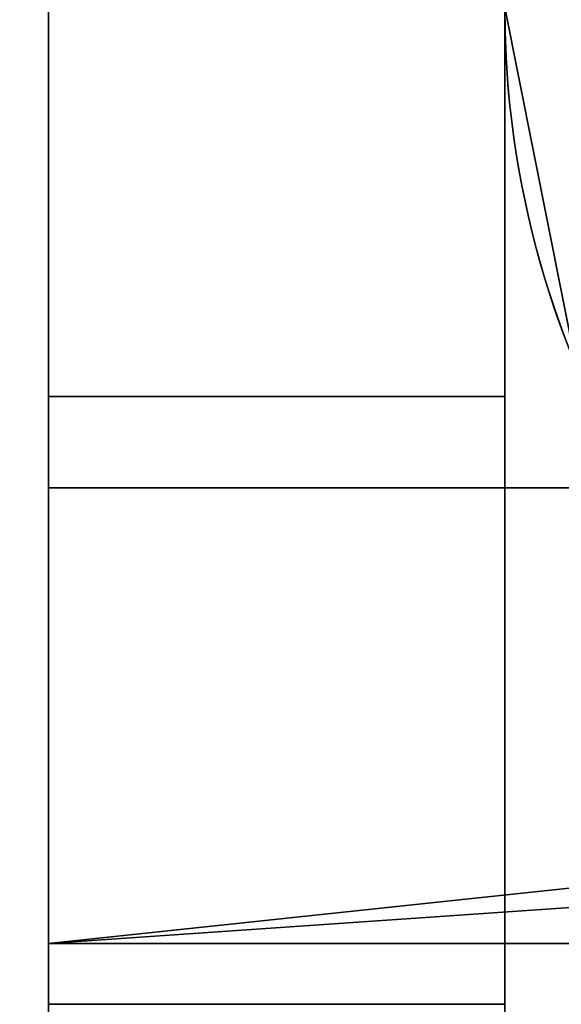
# Model space of a CAD drawing. Header units: millimetres. Extents: x -527 to 5177, y -116 to 161.
# Tile 389 of 656: x 1123.4 to 1125.19, y 26.8 to 30.04. Entities that reach past the tile are written whole.
import ezdxf

# ---------------------------------------------------------------- set-up
doc = ezdxf.new("R2010")
doc.units = ezdxf.units.MM
doc.layers.add('151', color=7, linetype='Continuous', true_color=0xffffff)

# ---------------------------------------------------------------- blocks, each defined once
blk = doc.blocks.new('UG_SURFACE_117')
at = {"layer": '151', "color": 252, "linetype": 'Continuous', "lineweight": 35}
for points in [[(1123.5, 51.71, 2021.75), (1123.5, -26.22, 2021.75), (1125, -26.22, 2020.2501), (1125, 51.71, 2020.2501)], [(1125, 51.71, -7.75), (1125, -26.22, -7.75), (1123.5, -26.22, -7.75), (1123.5, 51.71, -7.75)], [(1123.5, 51.71, 27.25), (1123.5, -26.22, 27.25), (1123.5, 26.8, 62.25), (1123.5, 28.8, 62.25)], [(1123.5, -26.22, 223.25), (1123.5, 51.71, 223.25), (1123.5, 28.8, 74.25), (1123.5, 26.8, 74.25)], [(1123.5, 51.71, 223.25), (1123.5, -26.22, 223.25), (1123.5, 26.8, 372.25), (1123.5, 28.8, 372.25)], [(1123.5, -26.22, 533.25), (1123.5, 51.71, 533.25), (1123.5, 28.8, 384.25), (1123.5, 26.8, 384.25)], [(1123.5, 51.71, 533.25), (1123.5, -26.22, 533.25), (1123.5, 26.8, 682.25), (1123.5, 28.8, 682.25)], [(1123.5, -26.22, 843.25), (1123.5, 51.71, 843.25), (1123.5, 28.8, 694.25), (1123.5, 26.8, 694.25)], [(1123.5, 51.71, 843.25), (1123.5, -26.22, 843.25), (1123.5, 26.8, 992.25), (1123.5, 28.8, 992.25)], [(1123.5, -26.22, 1153.25), (1123.5, 51.71, 1153.25), (1123.5, 28.8, 1004.25), (1123.5, 26.8, 1004.25)], [(1123.5, 51.71, 1153.25), (1123.5, -26.22, 1153.25), (1123.5, 26.8, 1302.25), (1123.5, 28.8, 1302.25)], [(1123.5, -26.22, 1463.25), (1123.5, 51.71, 1463.25), (1123.5, 28.8, 1314.25), (1123.5, 26.8, 1314.25)], [(1123.5, 51.71, 1463.25), (1123.5, -26.22, 1463.25), (1123.5, 26.8, 1612.25), (1123.5, 28.8, 1612.25)], [(1123.5, -26.22, 1773.25), (1123.5, 51.71, 1773.25), (1123.5, 28.8, 1624.2501), (1123.5, 26.8, 1624.2501)], [(1123.5, 51.71, 1773.25), (1123.5, -26.22, 1773.25), (1123.5, 26.8, 1922.25), (1123.5, 28.8, 1922.25)], [(1123.5, -26.22, 2021.75), (1123.5, 51.71, 2021.75), (1123.5, 28.8, 1934.25), (1123.5, 26.8, 1934.25)], [(1123.5, 28.8, 1922.25), (1123.5, 28.8, 1934.25), (1123.5, 51.71, 2021.75), (1123.5, 51.71, 1773.25)], [(1123.5, 28.8, 1612.25), (1123.5, 28.8, 1624.2501), (1123.5, 51.71, 1773.25), (1123.5, 51.71, 1463.25)], [(1123.5, 28.8, 1302.25), (1123.5, 28.8, 1314.25), (1123.5, 51.71, 1463.25), (1123.5, 51.71, 1153.25)], [(1123.5, 28.8, 992.25), (1123.5, 28.8, 1004.25), (1123.5, 51.71, 1153.25), (1123.5, 51.71, 843.25)], [(1123.5, 28.8, 682.25), (1123.5, 28.8, 694.25), (1123.5, 51.71, 843.25), (1123.5, 51.71, 533.25)], [(1123.5, 28.8, 372.25), (1123.5, 28.8, 384.25), (1123.5, 51.71, 533.25), (1123.5, 51.71, 223.25)], [(1123.5, 28.8, 62.25), (1123.5, 28.8, 74.25), (1123.5, 51.71, 223.25), (1123.5, 51.71, 27.25)], [(1123.5, 51.71, 27.25), (1123.5, 51.71, -7.75), (1123.5, -26.22, -7.75), (1123.5, -26.22, 27.25)], [(1125, 51.71, 27.25), (1125, 51.71, 223.25), (1125, 28.8, 74.25), (1125, 28.8, 62.25)], [(1125, 51.71, 223.25), (1125, -26.22, 223.25), (1125, 26.8, 74.25), (1125, 28.8, 74.25)], [(1125, 51.71, 223.25), (1125, 51.71, 533.25), (1125, 28.8, 384.25), (1125, 28.8, 372.25)], [(1125, 51.71, 533.25), (1125, -26.22, 533.25), (1125, 26.8, 384.25), (1125, 28.8, 384.25)], [(1125, 51.71, 533.25), (1125, 51.71, 843.25), (1125, 28.8, 694.25), (1125, 28.8, 682.25)], [(1125, 51.71, 843.25), (1125, -26.22, 843.25), (1125, 26.8, 694.25), (1125, 28.8, 694.25)], [(1125, 51.71, 843.25), (1125, 51.71, 1153.25), (1125, 28.8, 1004.25), (1125, 28.8, 992.25)], [(1125, 51.71, 1153.25), (1125, -26.22, 1153.25), (1125, 26.8, 1004.25), (1125, 28.8, 1004.25)], [(1125, 51.71, 1153.25), (1125, 51.71, 1463.25), (1125, 28.8, 1314.25), (1125, 28.8, 1302.25)], [(1125, 51.71, 1463.25), (1125, -26.22, 1463.25), (1125, 26.8, 1314.25), (1125, 28.8, 1314.25)], [(1125, 51.71, 1463.25), (1125, 51.71, 1773.25), (1125, 28.8, 1624.2501), (1125, 28.8, 1612.25)], [(1125, 51.71, 1773.25), (1125, -26.22, 1773.25), (1125, 26.8, 1624.2501), (1125, 28.8, 1624.2501)], [(1125, 51.71, 1773.25), (1125, 51.71, 2020.2501), (1125, 28.8, 1934.25), (1125, 28.8, 1922.25)], [(1125, 51.71, 2020.2501), (1125, -26.22, 2020.2501), (1125, 26.8, 1934.25), (1125, 28.8, 1934.25)], [(1125, 28.8, 1922.25), (1125, 26.8, 1922.25), (1125, -26.22, 1773.25), (1125, 51.71, 1773.25)], [(1125, 28.8, 1612.25), (1125, 26.8, 1612.25), (1125, -26.22, 1463.25), (1125, 51.71, 1463.25)], [(1125, 28.8, 1302.25), (1125, 26.8, 1302.25), (1125, -26.22, 1153.25), (1125, 51.71, 1153.25)], [(1125, 28.8, 992.25), (1125, 26.8, 992.25), (1125, -26.22, 843.25), (1125, 51.71, 843.25)], [(1125, 28.8, 682.25), (1125, 26.8, 682.25), (1125, -26.22, 533.25), (1125, 51.71, 533.25)], [(1125, 28.8, 372.25), (1125, 26.8, 372.25), (1125, -26.22, 223.25), (1125, 51.71, 223.25)], [(1125, 28.8, 62.25), (1125, 26.8, 62.25), (1125, -26.22, 27.25), (1125, 51.71, 27.25)], [(1125, -26.22, 27.25), (1125, -26.22, -7.75), (1125, 51.71, -7.75), (1125, 51.71, 27.25)], [(1125, 26.8, 62.25), (1125, 28.8, 62.25), (1123.5, 28.8, 62.25), (1123.5, 26.8, 62.25)], [(1125, 28.8, 62.25), (1125, 28.8, 74.25), (1123.5, 28.8, 74.25), (1123.5, 28.8, 62.25)], [(1125, 28.8, 74.25), (1125, 26.8, 74.25), (1123.5, 26.8, 74.25), (1123.5, 28.8, 74.25)], [(1125, 26.8, 372.25), (1125, 28.8, 372.25), (1123.5, 28.8, 372.25), (1123.5, 26.8, 372.25)], [(1125, 28.8, 372.25), (1125, 28.8, 384.25), (1123.5, 28.8, 384.25), (1123.5, 28.8, 372.25)], [(1125, 28.8, 384.25), (1125, 26.8, 384.25), (1123.5, 26.8, 384.25), (1123.5, 28.8, 384.25)], [(1125, 26.8, 682.25), (1125, 28.8, 682.25), (1123.5, 28.8, 682.25), (1123.5, 26.8, 682.25)], [(1125, 28.8, 682.25), (1125, 28.8, 694.25), (1123.5, 28.8, 694.25), (1123.5, 28.8, 682.25)], [(1125, 28.8, 694.25), (1125, 26.8, 694.25), (1123.5, 26.8, 694.25), (1123.5, 28.8, 694.25)], [(1125, 26.8, 992.25), (1125, 28.8, 992.25), (1123.5, 28.8, 992.25), (1123.5, 26.8, 992.25)], [(1125, 28.8, 992.25), (1125, 28.8, 1004.25), (1123.5, 28.8, 1004.25), (1123.5, 28.8, 992.25)], [(1125, 28.8, 1004.25), (1125, 26.8, 1004.25), (1123.5, 26.8, 1004.25), (1123.5, 28.8, 1004.25)], [(1125, 26.8, 1302.25), (1125, 28.8, 1302.25), (1123.5, 28.8, 1302.25), (1123.5, 26.8, 1302.25)], [(1125, 28.8, 1302.25), (1125, 28.8, 1314.25), (1123.5, 28.8, 1314.25), (1123.5, 28.8, 1302.25)], [(1125, 28.8, 1314.25), (1125, 26.8, 1314.25), (1123.5, 26.8, 1314.25), (1123.5, 28.8, 1314.25)], [(1125, 26.8, 1612.25), (1125, 28.8, 1612.25), (1123.5, 28.8, 1612.25), (1123.5, 26.8, 1612.25)], [(1125, 28.8, 1612.25), (1125, 28.8, 1624.2501), (1123.5, 28.8, 1624.2501), (1123.5, 28.8, 1612.25)], [(1125, 28.8, 1624.2501), (1125, 26.8, 1624.2501), (1123.5, 26.8, 1624.2501), (1123.5, 28.8, 1624.2501)], [(1125, 26.8, 1922.25), (1125, 28.8, 1922.25), (1123.5, 28.8, 1922.25), (1123.5, 26.8, 1922.25)], [(1125, 28.8, 1922.25), (1125, 28.8, 1934.25), (1123.5, 28.8, 1934.25), (1123.5, 28.8, 1922.25)], [(1125, 28.8, 1934.25), (1125, 26.8, 1934.25), (1123.5, 26.8, 1934.25), (1123.5, 28.8, 1934.25)]]:
    blk.add_3dface(points, dxfattribs=at)
blk = doc.blocks.new('UG_SURFACE_118')
at = {"layer": '151', "color": 252, "linetype": 'Continuous', "lineweight": 35}
for points in [[(1123.5, 51.71, 2021.75), (1123.5, -26.22, 2021.75), (1125, -26.22, 2020.2501), (1125, 51.71, 2020.2501)], [(1125, 51.71, -7.75), (1125, -26.22, -7.75), (1123.5, -26.22, -7.75), (1123.5, 51.71, -7.75)], [(1123.5, 51.71, 27.25), (1123.5, -26.22, 27.25), (1123.5, 26.8, 62.25), (1123.5, 28.8, 62.25)], [(1123.5, -26.22, 223.25), (1123.5, 51.71, 223.25), (1123.5, 28.8, 74.25), (1123.5, 26.8, 74.25)], [(1123.5, 51.71, 223.25), (1123.5, -26.22, 223.25), (1123.5, 26.8, 372.25), (1123.5, 28.8, 372.25)], [(1123.5, -26.22, 533.25), (1123.5, 51.71, 533.25), (1123.5, 28.8, 384.25), (1123.5, 26.8, 384.25)], [(1123.5, 51.71, 533.25), (1123.5, -26.22, 533.25), (1123.5, 26.8, 682.25), (1123.5, 28.8, 682.25)], [(1123.5, -26.22, 843.25), (1123.5, 51.71, 843.25), (1123.5, 28.8, 694.25), (1123.5, 26.8, 694.25)], [(1123.5, 51.71, 843.25), (1123.5, -26.22, 843.25), (1123.5, 26.8, 992.25), (1123.5, 28.8, 992.25)], [(1123.5, -26.22, 1153.25), (1123.5, 51.71, 1153.25), (1123.5, 28.8, 1004.25), (1123.5, 26.8, 1004.25)], [(1123.5, 51.71, 1153.25), (1123.5, -26.22, 1153.25), (1123.5, 26.8, 1302.25), (1123.5, 28.8, 1302.25)], [(1123.5, -26.22, 1463.25), (1123.5, 51.71, 1463.25), (1123.5, 28.8, 1314.25), (1123.5, 26.8, 1314.25)], [(1123.5, 51.71, 1463.25), (1123.5, -26.22, 1463.25), (1123.5, 26.8, 1612.25), (1123.5, 28.8, 1612.25)], [(1123.5, -26.22, 1773.25), (1123.5, 51.71, 1773.25), (1123.5, 28.8, 1624.2501), (1123.5, 26.8, 1624.2501)], [(1123.5, 51.71, 1773.25), (1123.5, -26.22, 1773.25), (1123.5, 26.8, 1922.25), (1123.5, 28.8, 1922.25)], [(1123.5, -26.22, 2021.75), (1123.5, 51.71, 2021.75), (1123.5, 28.8, 1934.25), (1123.5, 26.8, 1934.25)], [(1123.5, 28.8, 1922.25), (1123.5, 28.8, 1934.25), (1123.5, 51.71, 2021.75), (1123.5, 51.71, 1773.25)], [(1123.5, 28.8, 1612.25), (1123.5, 28.8, 1624.2501), (1123.5, 51.71, 1773.25), (1123.5, 51.71, 1463.25)], [(1123.5, 28.8, 1302.25), (1123.5, 28.8, 1314.25), (1123.5, 51.71, 1463.25), (1123.5, 51.71, 1153.25)], [(1123.5, 28.8, 992.25), (1123.5, 28.8, 1004.25), (1123.5, 51.71, 1153.25), (1123.5, 51.71, 843.25)], [(1123.5, 28.8, 682.25), (1123.5, 28.8, 694.25), (1123.5, 51.71, 843.25), (1123.5, 51.71, 533.25)], [(1123.5, 28.8, 372.25), (1123.5, 28.8, 384.25), (1123.5, 51.71, 533.25), (1123.5, 51.71, 223.25)], [(1123.5, 28.8, 62.25), (1123.5, 28.8, 74.25), (1123.5, 51.71, 223.25), (1123.5, 51.71, 27.25)], [(1123.5, 51.71, 27.25), (1123.5, 51.71, -7.75), (1123.5, -26.22, -7.75), (1123.5, -26.22, 27.25)], [(1125, 51.71, 27.25), (1125, 51.71, 223.25), (1125, 28.8, 74.25), (1125, 28.8, 62.25)], [(1125, 51.71, 223.25), (1125, -26.22, 223.25), (1125, 26.8, 74.25), (1125, 28.8, 74.25)], [(1125, 51.71, 223.25), (1125, 51.71, 533.25), (1125, 28.8, 384.25), (1125, 28.8, 372.25)], [(1125, 51.71, 533.25), (1125, -26.22, 533.25), (1125, 26.8, 384.25), (1125, 28.8, 384.25)], [(1125, 51.71, 533.25), (1125, 51.71, 843.25), (1125, 28.8, 694.25), (1125, 28.8, 682.25)], [(1125, 51.71, 843.25), (1125, -26.22, 843.25), (1125, 26.8, 694.25), (1125, 28.8, 694.25)], [(1125, 51.71, 843.25), (1125, 51.71, 1153.25), (1125, 28.8, 1004.25), (1125, 28.8, 992.25)], [(1125, 51.71, 1153.25), (1125, -26.22, 1153.25), (1125, 26.8, 1004.25), (1125, 28.8, 1004.25)], [(1125, 51.71, 1153.25), (1125, 51.71, 1463.25), (1125, 28.8, 1314.25), (1125, 28.8, 1302.25)], [(1125, 51.71, 1463.25), (1125, -26.22, 1463.25), (1125, 26.8, 1314.25), (1125, 28.8, 1314.25)], [(1125, 51.71, 1463.25), (1125, 51.71, 1773.25), (1125, 28.8, 1624.2501), (1125, 28.8, 1612.25)], [(1125, 51.71, 1773.25), (1125, -26.22, 1773.25), (1125, 26.8, 1624.2501), (1125, 28.8, 1624.2501)], [(1125, 51.71, 1773.25), (1125, 51.71, 2020.2501), (1125, 28.8, 1934.25), (1125, 28.8, 1922.25)], [(1125, 51.71, 2020.2501), (1125, -26.22, 2020.2501), (1125, 26.8, 1934.25), (1125, 28.8, 1934.25)], [(1125, 28.8, 1922.25), (1125, 26.8, 1922.25), (1125, -26.22, 1773.25), (1125, 51.71, 1773.25)], [(1125, 28.8, 1612.25), (1125, 26.8, 1612.25), (1125, -26.22, 1463.25), (1125, 51.71, 1463.25)], [(1125, 28.8, 1302.25), (1125, 26.8, 1302.25), (1125, -26.22, 1153.25), (1125, 51.71, 1153.25)], [(1125, 28.8, 992.25), (1125, 26.8, 992.25), (1125, -26.22, 843.25), (1125, 51.71, 843.25)], [(1125, 28.8, 682.25), (1125, 26.8, 682.25), (1125, -26.22, 533.25), (1125, 51.71, 533.25)], [(1125, 28.8, 372.25), (1125, 26.8, 372.25), (1125, -26.22, 223.25), (1125, 51.71, 223.25)], [(1125, 28.8, 62.25), (1125, 26.8, 62.25), (1125, -26.22, 27.25), (1125, 51.71, 27.25)], [(1125, -26.22, 27.25), (1125, -26.22, -7.75), (1125, 51.71, -7.75), (1125, 51.71, 27.25)], [(1125, 26.8, 62.25), (1125, 28.8, 62.25), (1123.5, 28.8, 62.25), (1123.5, 26.8, 62.25)], [(1125, 28.8, 62.25), (1125, 28.8, 74.25), (1123.5, 28.8, 74.25), (1123.5, 28.8, 62.25)], [(1125, 28.8, 74.25), (1125, 26.8, 74.25), (1123.5, 26.8, 74.25), (1123.5, 28.8, 74.25)], [(1125, 26.8, 372.25), (1125, 28.8, 372.25), (1123.5, 28.8, 372.25), (1123.5, 26.8, 372.25)], [(1125, 28.8, 372.25), (1125, 28.8, 384.25), (1123.5, 28.8, 384.25), (1123.5, 28.8, 372.25)], [(1125, 28.8, 384.25), (1125, 26.8, 384.25), (1123.5, 26.8, 384.25), (1123.5, 28.8, 384.25)], [(1125, 26.8, 682.25), (1125, 28.8, 682.25), (1123.5, 28.8, 682.25), (1123.5, 26.8, 682.25)], [(1125, 28.8, 682.25), (1125, 28.8, 694.25), (1123.5, 28.8, 694.25), (1123.5, 28.8, 682.25)], [(1125, 28.8, 694.25), (1125, 26.8, 694.25), (1123.5, 26.8, 694.25), (1123.5, 28.8, 694.25)], [(1125, 26.8, 992.25), (1125, 28.8, 992.25), (1123.5, 28.8, 992.25), (1123.5, 26.8, 992.25)], [(1125, 28.8, 992.25), (1125, 28.8, 1004.25), (1123.5, 28.8, 1004.25), (1123.5, 28.8, 992.25)], [(1125, 28.8, 1004.25), (1125, 26.8, 1004.25), (1123.5, 26.8, 1004.25), (1123.5, 28.8, 1004.25)], [(1125, 26.8, 1302.25), (1125, 28.8, 1302.25), (1123.5, 28.8, 1302.25), (1123.5, 26.8, 1302.25)], [(1125, 28.8, 1302.25), (1125, 28.8, 1314.25), (1123.5, 28.8, 1314.25), (1123.5, 28.8, 1302.25)], [(1125, 28.8, 1314.25), (1125, 26.8, 1314.25), (1123.5, 26.8, 1314.25), (1123.5, 28.8, 1314.25)], [(1125, 26.8, 1612.25), (1125, 28.8, 1612.25), (1123.5, 28.8, 1612.25), (1123.5, 26.8, 1612.25)], [(1125, 28.8, 1612.25), (1125, 28.8, 1624.2501), (1123.5, 28.8, 1624.2501), (1123.5, 28.8, 1612.25)], [(1125, 28.8, 1624.2501), (1125, 26.8, 1624.2501), (1123.5, 26.8, 1624.2501), (1123.5, 28.8, 1624.2501)], [(1125, 26.8, 1922.25), (1125, 28.8, 1922.25), (1123.5, 28.8, 1922.25), (1123.5, 26.8, 1922.25)], [(1125, 28.8, 1922.25), (1125, 28.8, 1934.25), (1123.5, 28.8, 1934.25), (1123.5, 28.8, 1922.25)], [(1125, 28.8, 1934.25), (1125, 26.8, 1934.25), (1123.5, 26.8, 1934.25), (1123.5, 28.8, 1934.25)]]:
    blk.add_3dface(points, dxfattribs=at)
blk = doc.blocks.new('UG_SURFACE_119')
at = {"layer": '151', "color": 252, "linetype": 'Continuous', "lineweight": 35}
for points in [[(1123.5, -26.22, 2021.75), (1123.5, 74.62, 2021.75), (1125, 74.62, 2020.2501), (1125, -26.22, 2020.2501)], [(1876.5, 74.62, 2021.75), (1123.5, 74.62, 2021.75), (1241.5, 28.8, 2021.75), (1253.5, 28.8, 2021.75)], [(1123.5, 74.62, 2021.75), (1123.5, -26.22, 2021.75), (1241.5, 26.8, 2021.75), (1241.5, 28.8, 2021.75)], [(1125, -26.22, 2020.2501), (1125, 74.62, 2020.2501), (1241.5, 28.8, 2020.2501), (1241.5, 26.8, 2020.2501)], [(1253.5, 28.8, 2020.2501), (1241.5, 28.8, 2020.2501), (1125, 74.62, 2020.2501), (1875, 74.62, 2020.2501)], [(1421.8333, 26.8, 2020.2501), (1640.1666, 28.8, 2020.2501), (1640.1666, 26.8, 2020.2501), (1125, -26.22, 2020.2501)], [(1253.5, 26.8, 2020.2501), (1409.8333, 28.8, 2020.2501), (1409.8333, 26.8, 2020.2501), (1125, -26.22, 2020.2501)]]:
    blk.add_3dface(points, dxfattribs=at)
blk = doc.blocks.new('UG_SURFACE_163')
at = {"layer": '151', "color": 252, "linetype": 'Continuous', "lineweight": 35}
for points in [[(1126.5, 30.08, 76.45), (1126.6203, 29.4754, 76.45), (1125.2345, 28.9013, 76.45), (1125, 30.08, 76.45)], [(1125, 30.08, 370.05), (1125.2345, 28.9013, 370.05), (1126.6203, 29.4754, 370.05), (1126.5, 30.08, 370.05)], [(1126.5, 30.08, 386.45), (1126.6203, 29.4754, 386.45), (1125.2345, 28.9013, 386.45), (1125, 30.08, 386.45)], [(1125, 30.08, 680.05), (1125.2345, 28.9013, 680.05), (1126.6203, 29.4754, 680.05), (1126.5, 30.08, 680.05)], [(1126.5, 30.08, 696.45), (1126.6203, 29.4754, 696.45), (1125.2345, 28.9013, 696.45), (1125, 30.08, 696.45)], [(1125, 30.08, 990.05), (1125.2345, 28.9013, 990.05), (1126.6203, 29.4754, 990.05), (1126.5, 30.08, 990.05)], [(1126.5, 30.08, 1006.4501), (1126.6203, 29.4754, 1006.4501), (1125.2345, 28.9013, 1006.4501), (1125, 30.08, 1006.4501)], [(1125, 30.08, 1300.05), (1125.2345, 28.9013, 1300.05), (1126.6203, 29.4754, 1300.05), (1126.5, 30.08, 1300.05)], [(1126.5, 30.08, 1316.45), (1126.6203, 29.4754, 1316.45), (1125.2345, 28.9013, 1316.45), (1125, 30.08, 1316.45)], [(1125, 30.08, 1610.05), (1125.2345, 28.9013, 1610.05), (1126.6203, 29.4754, 1610.05), (1126.5, 30.08, 1610.05)], [(1126.5, 30.08, 1626.4499), (1126.6203, 29.4754, 1626.4499), (1125.2345, 28.9013, 1626.4499), (1125, 30.08, 1626.4499)], [(1125, 30.08, 1920.05), (1125.2345, 28.9013, 1920.05), (1126.6203, 29.4754, 1920.05), (1126.5, 30.08, 1920.05)], [(1126.5, 30.08, 1936.45), (1126.6203, 29.4754, 1936.45), (1125.2345, 28.9013, 1936.45), (1125, 30.08, 1936.45)], [(1125, 30.08, 60.05), (1125.2345, 28.9013, 60.05), (1126.6203, 29.4754, 60.05), (1126.5, 30.08, 60.05)], [(1125, 30.08, 60.05), (1125, 30.08, -5.75), (1125.2345, 28.9013, -5.75), (1125.2345, 28.9013, 60.05)], [(1125.2345, 28.9013, 1936.45), (1125.2345, 28.9013, 2006.2499), (1125, 30.08, 2006.2499), (1125, 30.08, 1936.45)], [(1125.2345, 28.9013, 1626.4499), (1125.2345, 28.9013, 1920.05), (1125, 30.08, 1920.05), (1125, 30.08, 1626.4499)], [(1125.2345, 28.9013, 1316.45), (1125.2345, 28.9013, 1610.05), (1125, 30.08, 1610.05), (1125, 30.08, 1316.45)], [(1125.2345, 28.9013, 1006.4501), (1125.2345, 28.9013, 1300.05), (1125, 30.08, 1300.05), (1125, 30.08, 1006.4501)], [(1125.2345, 28.9013, 696.45), (1125.2345, 28.9013, 990.05), (1125, 30.08, 990.05), (1125, 30.08, 696.45)], [(1125.2345, 28.9013, 386.45), (1125.2345, 28.9013, 680.05), (1125, 30.08, 680.05), (1125, 30.08, 386.45)], [(1125.2345, 28.9013, 76.45), (1125.2345, 28.9013, 370.05), (1125, 30.08, 370.05), (1125, 30.08, 76.45)], [(1125, 30.08, 2006.2499), (1125.2345, 28.9013, 2006.2499), (1126.6203, 29.4754, 2006.2499), (1126.5, 30.08, 2006.2499)], [(1126.5, 30.08, -5.75), (1126.6203, 29.4754, -5.75), (1125.2345, 28.9013, -5.75), (1125, 30.08, -5.75)], [(1126.678, 27.3376, 1933.9499), (1127.2722, 28.5, 1933.9499), (1123.5, 28.5, 1933.9499), (1123.5, 27, 1933.9499)], [(1123.5, 27, 62.55), (1123.5, 28.5, 62.55), (1127.2722, 28.5, 62.55), (1126.678, 27.3376, 62.55)], [(1123.5, 27, 1933.9499), (1123.5, 28.5, 1933.9499), (1123.5, 28.5, 1922.55), (1123.5, 27, 1922.55)], [(1123.5, 27, 1922.55), (1123.5, 28.5, 1922.55), (1127.2722, 28.5, 1922.55), (1126.678, 27.3376, 1922.55)], [(1126.678, 27.3376, 1623.95), (1127.2722, 28.5, 1623.95), (1123.5, 28.5, 1623.95), (1123.5, 27, 1623.95)], [(1123.5, 27, 1623.95), (1123.5, 28.5, 1623.95), (1123.5, 28.5, 1612.55), (1123.5, 27, 1612.55)], [(1123.5, 27, 1612.55), (1123.5, 28.5, 1612.55), (1127.2722, 28.5, 1612.55), (1126.678, 27.3376, 1612.55)], [(1126.678, 27.3376, 1313.9499), (1127.2722, 28.5, 1313.9499), (1123.5, 28.5, 1313.9499), (1123.5, 27, 1313.9499)], [(1123.5, 27, 1313.9499), (1123.5, 28.5, 1313.9499), (1123.5, 28.5, 1302.55), (1123.5, 27, 1302.55)], [(1123.5, 27, 1302.55), (1123.5, 28.5, 1302.55), (1127.2722, 28.5, 1302.55), (1126.678, 27.3376, 1302.55)], [(1126.678, 27.3376, 1003.95), (1127.2722, 28.5, 1003.95), (1123.5, 28.5, 1003.95), (1123.5, 27, 1003.95)], [(1123.5, 27, 1003.95), (1123.5, 28.5, 1003.95), (1123.5, 28.5, 992.55), (1123.5, 27, 992.55)], [(1123.5, 27, 992.55), (1123.5, 28.5, 992.55), (1127.2722, 28.5, 992.55), (1126.678, 27.3376, 992.55)], [(1126.678, 27.3376, 693.95), (1127.2722, 28.5, 693.95), (1123.5, 28.5, 693.95), (1123.5, 27, 693.95)], [(1123.5, 27, 693.95), (1123.5, 28.5, 693.95), (1123.5, 28.5, 682.55), (1123.5, 27, 682.55)], [(1123.5, 27, 682.55), (1123.5, 28.5, 682.55), (1127.2722, 28.5, 682.55), (1126.678, 27.3376, 682.55)], [(1126.678, 27.3376, 383.95), (1127.2722, 28.5, 383.95), (1123.5, 28.5, 383.95), (1123.5, 27, 383.95)], [(1123.5, 27, 383.95), (1123.5, 28.5, 383.95), (1123.5, 28.5, 372.55), (1123.5, 27, 372.55)], [(1123.5, 27, 372.55), (1123.5, 28.5, 372.55), (1127.2722, 28.5, 372.55), (1126.678, 27.3376, 372.55)], [(1126.678, 27.3376, 73.95), (1127.2722, 28.5, 73.95), (1123.5, 28.5, 73.95), (1123.5, 27, 73.95)], [(1123.5, 27, 73.95), (1123.5, 28.5, 73.95), (1123.5, 28.5, 62.55), (1123.5, 27, 62.55)], [(1127.2722, 28.5, 1922.55), (1123.5, 28.5, 1922.55), (1123.5, 28.5, 1933.9499), (1127.2722, 28.5, 1933.9499)], [(1127.2722, 28.5, 1612.55), (1123.5, 28.5, 1612.55), (1123.5, 28.5, 1623.95), (1127.2722, 28.5, 1623.95)], [(1127.2722, 28.5, 1302.55), (1123.5, 28.5, 1302.55), (1123.5, 28.5, 1313.9499), (1127.2722, 28.5, 1313.9499)], [(1127.2722, 28.5, 992.55), (1123.5, 28.5, 992.55), (1123.5, 28.5, 1003.95), (1127.2722, 28.5, 1003.95)], [(1127.2722, 28.5, 62.55), (1123.5, 28.5, 62.55), (1123.5, 28.5, 73.95), (1127.2722, 28.5, 73.95)], [(1127.2722, 28.5, 682.55), (1123.5, 28.5, 682.55), (1123.5, 28.5, 693.95), (1127.2722, 28.5, 693.95)], [(1127.2722, 28.5, 372.55), (1123.5, 28.5, 372.55), (1123.5, 28.5, 383.95), (1127.2722, 28.5, 383.95)], [(1126.9014, 27.2345, 1933.9499), (1126.678, 27.3376, 1933.9499), (1123.5, 27, 1933.9499)], [(1123.5, 27, 62.55), (1126.678, 27.3376, 62.55), (1126.9014, 27.2345, 62.55)], [(1123.5, 27, 1922.55), (1126.678, 27.3376, 1922.55), (1126.9014, 27.2345, 1922.55)], [(1126.9014, 27.2345, 1623.95), (1126.678, 27.3376, 1623.95), (1123.5, 27, 1623.95)], [(1123.5, 27, 1612.55), (1126.678, 27.3376, 1612.55), (1126.9014, 27.2345, 1612.55)], [(1126.9014, 27.2345, 1313.9499), (1126.678, 27.3376, 1313.9499), (1123.5, 27, 1313.9499)], [(1123.5, 27, 1302.55), (1126.678, 27.3376, 1302.55), (1126.9014, 27.2345, 1302.55)], [(1126.9014, 27.2345, 1003.95), (1126.678, 27.3376, 1003.95), (1123.5, 27, 1003.95)], [(1123.5, 27, 992.55), (1126.678, 27.3376, 992.55), (1126.9014, 27.2345, 992.55)], [(1126.9014, 27.2345, 693.95), (1126.678, 27.3376, 693.95), (1123.5, 27, 693.95)], [(1123.5, 27, 682.55), (1126.678, 27.3376, 682.55), (1126.9014, 27.2345, 682.55)], [(1126.9014, 27.2345, 383.95), (1126.678, 27.3376, 383.95), (1123.5, 27, 383.95)], [(1123.5, 27, 372.55), (1126.678, 27.3376, 372.55), (1126.9014, 27.2345, 372.55)], [(1126.9014, 27.2345, 73.95), (1126.678, 27.3376, 73.95), (1123.5, 27, 73.95)], [(1123.5, 27, 1933.9499), (1128.08, 27, 1933.9499), (1126.9014, 27.2345, 1933.9499)], [(1126.9014, 27.2345, 62.55), (1128.08, 27, 62.55), (1123.5, 27, 62.55)], [(1126.9014, 27.2345, 1922.55), (1128.08, 27, 1922.55), (1123.5, 27, 1922.55)], [(1123.5, 27, 1623.95), (1128.08, 27, 1623.95), (1126.9014, 27.2345, 1623.95)], [(1126.9014, 27.2345, 1612.55), (1128.08, 27, 1612.55), (1123.5, 27, 1612.55)], [(1123.5, 27, 1313.9499), (1128.08, 27, 1313.9499), (1126.9014, 27.2345, 1313.9499)], [(1126.9014, 27.2345, 1302.55), (1128.08, 27, 1302.55), (1123.5, 27, 1302.55)], [(1123.5, 27, 1003.95), (1128.08, 27, 1003.95), (1126.9014, 27.2345, 1003.95)], [(1126.9014, 27.2345, 992.55), (1128.08, 27, 992.55), (1123.5, 27, 992.55)], [(1123.5, 27, 693.95), (1128.08, 27, 693.95), (1126.9014, 27.2345, 693.95)], [(1126.9014, 27.2345, 682.55), (1128.08, 27, 682.55), (1123.5, 27, 682.55)], [(1123.5, 27, 383.95), (1128.08, 27, 383.95), (1126.9014, 27.2345, 383.95)], [(1126.9014, 27.2345, 372.55), (1128.08, 27, 372.55), (1123.5, 27, 372.55)], [(1123.5, 27, 73.95), (1128.08, 27, 73.95), (1126.9014, 27.2345, 73.95)], [(1128.08, 27, 1933.9499), (1123.5, 27, 1933.9499), (1123.5, 27, 1922.55), (1128.08, 27, 1922.55)], [(1128.08, 27, 1623.95), (1123.5, 27, 1623.95), (1123.5, 27, 1612.55), (1128.08, 27, 1612.55)], [(1128.08, 27, 1313.9499), (1123.5, 27, 1313.9499), (1123.5, 27, 1302.55), (1128.08, 27, 1302.55)], [(1128.08, 27, 1003.95), (1123.5, 27, 1003.95), (1123.5, 27, 992.55), (1128.08, 27, 992.55)], [(1128.08, 27, 693.95), (1123.5, 27, 693.95), (1123.5, 27, 682.55), (1128.08, 27, 682.55)], [(1128.08, 27, 383.95), (1123.5, 27, 383.95), (1123.5, 27, 372.55), (1128.08, 27, 372.55)], [(1128.08, 27, 73.95), (1123.5, 27, 73.95), (1123.5, 27, 62.55), (1128.08, 27, 62.55)]]:
    blk.add_3dface(points, dxfattribs=at)
blk = doc.blocks.new('UG_SURFACE_186')
at = {"layer": '151', "color": 252, "linetype": 'Continuous', "lineweight": 35}
for points in [[(2076.9999, -9.3, 2212.25), (2076.9999, 142.4, 2212.25), (923, 142.4, 2212.25), (923, -9.3, 2212.25)], [(1073, -9.3, 2062.2499), (1073, 142.4, 2062.2499), (1927, 142.4, 2062.2499), (1927, -9.3, 2062.2499)]]:
    blk.add_3dface(points, dxfattribs=at)

msp = doc.modelspace()

# ---------------------------------------------------------------- linework, layer by layer
at = {"layer": '151', "color": 251, "linetype": 'Continuous', "lineweight": -3, "true_color": 0x636466}
for p, q in [((1123.5, 74.62, -7.75), (1123.5, -26.22, -7.75)), ((1123.5, -26.22, 2021.75), (1123.5, 74.62, 2021.75)), ((1123.5, 74.62, -7.75), (1123.5, -26.22, -7.75)), ((1123.5, -26.22, 2021.75), (1123.5, 74.62, 2021.75)), ((1123.5, -26.22, 2021.75), (1123.5, 74.62, 2021.75)), ((1125, 74.62, -7.75), (1125, -26.22, -7.75)), ((1125, -26.22, 2020.25), (1125, 74.62, 2020.25)), ((1125, -26.22, 2020.25), (1125, 74.62, 2020.25)), ((1125, -26.22, 2020.25), (1125, 74.62, 2020.25)), ((1125, 74.62, -7.75), (1125, -26.22, -7.75)), ((1123.5, 26.8, 62.25), (1123.5, 28.8, 62.25)), ((1125, 28.8, 384.25), (1123.5, 28.8, 384.25)), ((1125, 28.8, 682.25), (1123.5, 28.8, 682.25)), ((1123.5, 28.8, 1624.25), (1123.5, 26.8, 1624.25)), ((1123.5, 28.8, 1922.25), (1123.5, 28.8, 1934.25)), ((1125, 28.8, 1922.25), (1123.5, 28.8, 1922.25)), ((1125, 28.8, 74.25), (1123.5, 28.8, 74.25)), ((1125, 28.8, 372.25), (1123.5, 28.8, 372.25)), ((1123.5, 28.8, 1314.25), (1123.5, 26.8, 1314.25)), ((1123.5, 28.8, 1612.25), (1123.5, 28.8, 1624.25)), ((1123.5, 26.8, 1922.25), (1123.5, 28.8, 1922.25)), ((1125, 28.8, 62.25), (1123.5, 28.8, 62.25)), ((1123.5, 28.8, 1004.25), (1123.5, 26.8, 1004.25)), ((1123.5, 28.8, 1302.25), (1123.5, 28.8, 1314.25)), ((1123.5, 26.8, 1612.25), (1123.5, 28.8, 1612.25)), ((1123.5, 28.8, 694.25), (1123.5, 26.8, 694.25)), ((1123.5, 28.8, 992.25), (1123.5, 28.8, 1004.25)), ((1123.5, 26.8, 1302.25), (1123.5, 28.8, 1302.25)), ((1125, 28.8, 1624.25), (1123.5, 28.8, 1624.25)), ((1123.5, 28.8, 384.25), (1123.5, 26.8, 384.25)), ((1123.5, 28.8, 682.25), (1123.5, 28.8, 694.25)), ((1123.5, 26.8, 992.25), (1123.5, 28.8, 992.25)), ((1125, 28.8, 1314.25), (1123.5, 28.8, 1314.25)), ((1125, 28.8, 1612.25), (1123.5, 28.8, 1612.25)), ((1123.5, 28.8, 74.25), (1123.5, 26.8, 74.25)), ((1123.5, 28.8, 372.25), (1123.5, 28.8, 384.25)), ((1123.5, 26.8, 682.25), (1123.5, 28.8, 682.25)), ((1125, 28.8, 1004.25), (1123.5, 28.8, 1004.25)), ((1125, 28.8, 1302.25), (1123.5, 28.8, 1302.25)), ((1123.5, 28.8, 62.25), (1123.5, 28.8, 74.25)), ((1123.5, 26.8, 372.25), (1123.5, 28.8, 372.25)), ((1125, 28.8, 694.25), (1123.5, 28.8, 694.25)), ((1125, 28.8, 992.25), (1123.5, 28.8, 992.25)), ((1123.5, 28.8, 1934.25), (1123.5, 26.8, 1934.25)), ((1125, 28.8, 1934.25), (1123.5, 28.8, 1934.25)), ((1125, 28.8, 74.25), (1123.5, 28.8, 74.25)), ((1123.5, 28.8, 384.25), (1123.5, 26.8, 384.25)), ((1123.5, 28.8, 682.25), (1123.5, 28.8, 694.25)), ((1123.5, 26.8, 992.25), (1123.5, 28.8, 992.25)), ((1125, 28.8, 1314.25), (1123.5, 28.8, 1314.25)), ((1125, 28.8, 1612.25), (1123.5, 28.8, 1612.25)), ((1123.5, 28.8, 1934.25), (1123.5, 26.8, 1934.25)), ((1123.5, 28.8, 62.25), (1123.5, 28.8, 74.25)), ((1125, 28.8, 694.25), (1123.5, 28.8, 694.25)), ((1125, 28.8, 1922.25), (1123.5, 28.8, 1922.25)), ((1123.5, 28.8, 1004.25), (1123.5, 26.8, 1004.25)), ((1125, 28.8, 372.25), (1123.5, 28.8, 372.25)), ((1123.5, 28.8, 1314.25), (1123.5, 26.8, 1314.25)), ((1123.5, 26.8, 1922.25), (1123.5, 28.8, 1922.25)), ((1123.5, 26.8, 372.25), (1123.5, 28.8, 372.25)), ((1123.5, 28.8, 694.25), (1123.5, 26.8, 694.25)), ((1123.5, 28.8, 992.25), (1123.5, 28.8, 1004.25)), ((1123.5, 26.8, 1302.25), (1123.5, 28.8, 1302.25)), ((1125, 28.8, 1624.25), (1123.5, 28.8, 1624.25)), ((1123.5, 28.8, 74.25), (1123.5, 26.8, 74.25)), ((1123.5, 28.8, 372.25), (1123.5, 28.8, 384.25)), ((1123.5, 26.8, 682.25), (1123.5, 28.8, 682.25)), ((1125, 28.8, 1004.25), (1123.5, 28.8, 1004.25)), ((1125, 28.8, 1302.25), (1123.5, 28.8, 1302.25)), ((1125, 28.8, 1934.25), (1123.5, 28.8, 1934.25)), ((1123.5, 28.8, 1612.25), (1123.5, 28.8, 1624.25)), ((1123.5, 26.8, 62.25), (1123.5, 28.8, 62.25)), ((1125, 28.8, 384.25), (1123.5, 28.8, 384.25)), ((1125, 28.8, 682.25), (1123.5, 28.8, 682.25)), ((1123.5, 28.8, 1624.25), (1123.5, 26.8, 1624.25)), ((1123.5, 28.8, 1922.25), (1123.5, 28.8, 1934.25)), ((1125, 28.8, 992.25), (1123.5, 28.8, 992.25)), ((1125, 28.8, 62.25), (1123.5, 28.8, 62.25)), ((1123.5, 28.8, 1302.25), (1123.5, 28.8, 1314.25)), ((1123.5, 26.8, 1612.25), (1123.5, 28.8, 1612.25)), ((1125, 28.8, 1302.25), (1125, 28.8, 1314.25)), ((1125, 26.8, 682.25), (1125, 28.8, 682.25)), ((1125, 26.8, 1612.25), (1125, 28.8, 1612.25)), ((1125, 28.8, 1934.25), (1125, 26.8, 1934.25)), ((1125, 28.8, 384.25), (1125, 26.8, 384.25)), ((1125, 26.8, 1302.25), (1125, 28.8, 1302.25)), ((1125, 28.8, 1004.25), (1125, 26.8, 1004.25)), ((1125, 28.8, 372.25), (1125, 28.8, 384.25)), ((1125, 28.8, 1624.25), (1125, 26.8, 1624.25)), ((1125, 28.8, 992.25), (1125, 28.8, 1004.25)), ((1125, 26.8, 372.25), (1125, 28.8, 372.25)), ((1125, 28.8, 1612.25), (1125, 28.8, 1624.25)), ((1125, 26.8, 992.25), (1125, 28.8, 992.25)), ((1125, 28.8, 74.25), (1125, 26.8, 74.25)), ((1125, 28.8, 1922.25), (1125, 28.8, 1934.25)), ((1125, 28.8, 694.25), (1125, 26.8, 694.25)), ((1125, 28.8, 62.25), (1125, 28.8, 74.25)), ((1125, 28.8, 1314.25), (1125, 26.8, 1314.25)), ((1125, 26.8, 1922.25), (1125, 28.8, 1922.25)), ((1125, 28.8, 682.25), (1125, 28.8, 694.25)), ((1125, 26.8, 62.25), (1125, 28.8, 62.25)), ((1125, 28.8, 1612.25), (1125, 28.8, 1624.25)), ((1125, 26.8, 992.25), (1125, 28.8, 992.25)), ((1125, 28.8, 74.25), (1125, 26.8, 74.25)), ((1125, 26.8, 372.25), (1125, 28.8, 372.25)), ((1125, 28.8, 1922.25), (1125, 28.8, 1934.25)), ((1125, 26.8, 1302.25), (1125, 28.8, 1302.25)), ((1125, 28.8, 1314.25), (1125, 26.8, 1314.25)), ((1125, 28.8, 682.25), (1125, 28.8, 694.25)), ((1125, 26.8, 62.25), (1125, 28.8, 62.25)), ((1125, 28.8, 384.25), (1125, 26.8, 384.25)), ((1125, 28.8, 1624.25), (1125, 26.8, 1624.25)), ((1125, 28.8, 992.25), (1125, 28.8, 1004.25)), ((1125, 26.8, 1612.25), (1125, 28.8, 1612.25)), ((1125, 28.8, 694.25), (1125, 26.8, 694.25)), ((1125, 28.8, 62.25), (1125, 28.8, 74.25)), ((1125, 26.8, 1922.25), (1125, 28.8, 1922.25)), ((1125, 28.8, 1302.25), (1125, 28.8, 1314.25)), ((1125, 26.8, 682.25), (1125, 28.8, 682.25)), ((1125, 28.8, 1934.25), (1125, 26.8, 1934.25)), ((1125, 28.8, 1004.25), (1125, 26.8, 1004.25)), ((1125, 28.8, 372.25), (1125, 28.8, 384.25)), ((1123.5, 27, 73.95), (1123.5, 28.5, 73.95)), ((1127.2723, 28.5, 372.55), (1123.5, 28.5, 372.55)), ((1123.5, 27, 1302.55), (1123.5, 28.5, 1302.55)), ((1123.5, 28.5, 1922.55), (1123.5, 28.5, 1933.95)), ((1123.5, 27, 693.95), (1123.5, 28.5, 693.95)), ((1123.5, 28.5, 383.95), (1127.2723, 28.5, 383.95)), ((1123.5, 27, 1623.95), (1123.5, 28.5, 1623.95)), ((1123.5, 28.5, 62.55), (1123.5, 28.5, 73.95)), ((1123.5, 28.5, 1612.55), (1123.5, 28.5, 1623.95)), ((1123.5, 27, 682.55), (1123.5, 28.5, 682.55)), ((1127.2723, 28.5, 1922.55), (1123.5, 28.5, 1922.55)), ((1123.5, 27, 1612.55), (1123.5, 28.5, 1612.55)), ((1123.5, 28.5, 73.95), (1127.2723, 28.5, 73.95)), ((1123.5, 28.5, 1302.55), (1123.5, 28.5, 1313.95)), ((1127.2723, 28.5, 62.55), (1123.5, 28.5, 62.55)), ((1123.5, 28.5, 1933.95), (1127.2723, 28.5, 1933.95)), ((1127.2723, 28.5, 1612.55), (1123.5, 28.5, 1612.55)), ((1123.5, 27, 1003.95), (1123.5, 28.5, 1003.95)), ((1123.5, 28.5, 992.55), (1123.5, 28.5, 1003.95)), ((1123.5, 27, 62.55), (1123.5, 28.5, 62.55)), ((1123.5, 27, 1933.95), (1123.5, 28.5, 1933.95)), ((1123.5, 28.5, 1313.95), (1127.2723, 28.5, 1313.95)), ((1127.2723, 28.5, 1302.55), (1123.5, 28.5, 1302.55)), ((1123.5, 28.5, 1623.95), (1127.2723, 28.5, 1623.95)), ((1123.5, 28.5, 682.55), (1123.5, 28.5, 693.95)), ((1123.5, 27, 992.55), (1123.5, 28.5, 992.55)), ((1123.5, 27, 1922.55), (1123.5, 28.5, 1922.55)), ((1127.2723, 28.5, 992.55), (1123.5, 28.5, 992.55)), ((1123.5, 27, 383.95), (1123.5, 28.5, 383.95)), ((1123.5, 28.5, 372.55), (1123.5, 28.5, 383.95)), ((1123.5, 28.5, 693.95), (1127.2723, 28.5, 693.95)), ((1123.5, 27, 1313.95), (1123.5, 28.5, 1313.95)), ((1127.2723, 28.5, 682.55), (1123.5, 28.5, 682.55)), ((1123.5, 27, 372.55), (1123.5, 28.5, 372.55)), ((1123.5, 28.5, 1003.95), (1127.2723, 28.5, 1003.95)), ((1123.5, 27, 682.55), (1123.5, 27, 693.95)), ((1123.5, 27, 62.55), (1123.5, 27, 73.95)), ((1123.5, 27, 992.55), (1123.5, 27, 1003.95)), ((1123.5, 27, 693.95), (1128.08, 27, 693.95)), ((1128.08, 27, 62.55), (1123.5, 27, 62.55)), ((1123.5, 27, 383.95), (1128.08, 27, 383.95)), ((1128.08, 27, 682.55), (1123.5, 27, 682.55)), ((1128.08, 27, 992.55), (1123.5, 27, 992.55)), ((1123.5, 27, 1612.55), (1123.5, 27, 1623.95)), ((1123.5, 27, 1003.95), (1128.08, 27, 1003.95)), ((1123.5, 27, 372.55), (1123.5, 27, 383.95)), ((1123.5, 27, 1302.55), (1123.5, 27, 1313.95)), ((1123.5, 27, 1313.95), (1128.08, 27, 1313.95)), ((1128.08, 27, 1612.55), (1123.5, 27, 1612.55)), ((1123.5, 27, 1623.95), (1128.08, 27, 1623.95)), ((1123.5, 27, 73.95), (1128.08, 27, 73.95)), ((1128.08, 27, 372.55), (1123.5, 27, 372.55)), ((1128.08, 27, 1302.55), (1123.5, 27, 1302.55)), ((1123.5, 27, 1922.55), (1123.5, 27, 1933.95)), ((1123.5, 27, 1933.95), (1128.08, 27, 1933.95)), ((1128.08, 27, 1922.55), (1123.5, 27, 1922.55)), ((1123.5, 26.8, 384.25), (1123.5, 26.8, 372.25)), ((1125, 26.8, 1004.25), (1123.5, 26.8, 1004.25)), ((1125, 26.8, 1302.25), (1123.5, 26.8, 1302.25)), ((1123.5, 26.8, 74.25), (1123.5, 26.8, 62.25)), ((1125, 26.8, 694.25), (1123.5, 26.8, 694.25)), ((1125, 26.8, 992.25), (1123.5, 26.8, 992.25)), ((1125, 26.8, 1934.25), (1123.5, 26.8, 1934.25)), ((1125, 26.8, 384.25), (1123.5, 26.8, 384.25)), ((1125, 26.8, 682.25), (1123.5, 26.8, 682.25)), ((1123.5, 26.8, 1934.25), (1123.5, 26.8, 1922.25)), ((1125, 26.8, 74.25), (1123.5, 26.8, 74.25)), ((1125, 26.8, 372.25), (1123.5, 26.8, 372.25)), ((1123.5, 26.8, 1624.25), (1123.5, 26.8, 1612.25)), ((1125, 26.8, 62.25), (1123.5, 26.8, 62.25)), ((1123.5, 26.8, 1314.25), (1123.5, 26.8, 1302.25)), ((1123.5, 26.8, 1004.25), (1123.5, 26.8, 992.25)), ((1125, 26.8, 1624.25), (1123.5, 26.8, 1624.25)), ((1125, 26.8, 1922.25), (1123.5, 26.8, 1922.25)), ((1123.5, 26.8, 694.25), (1123.5, 26.8, 682.25)), ((1125, 26.8, 1314.25), (1123.5, 26.8, 1314.25)), ((1125, 26.8, 1612.25), (1123.5, 26.8, 1612.25)), ((1123.5, 26.8, 1314.25), (1123.5, 26.8, 1302.25)), ((1123.5, 26.8, 694.25), (1123.5, 26.8, 682.25)), ((1125, 26.8, 1314.25), (1123.5, 26.8, 1314.25)), ((1125, 26.8, 1612.25), (1123.5, 26.8, 1612.25)), ((1123.5, 26.8, 74.25), (1123.5, 26.8, 62.25)), ((1125, 26.8, 694.25), (1123.5, 26.8, 694.25)), ((1125, 26.8, 992.25), (1123.5, 26.8, 992.25)), ((1125, 26.8, 1934.25), (1123.5, 26.8, 1934.25)), ((1125, 26.8, 74.25), (1123.5, 26.8, 74.25)), ((1125, 26.8, 372.25), (1123.5, 26.8, 372.25)), ((1123.5, 26.8, 1624.25), (1123.5, 26.8, 1612.25)), ((1125, 26.8, 62.25), (1123.5, 26.8, 62.25)), ((1125, 26.8, 1004.25), (1123.5, 26.8, 1004.25)), ((1123.5, 26.8, 1004.25), (1123.5, 26.8, 992.25)), ((1125, 26.8, 1624.25), (1123.5, 26.8, 1624.25)), ((1125, 26.8, 1922.25), (1123.5, 26.8, 1922.25)), ((1123.5, 26.8, 384.25), (1123.5, 26.8, 372.25)), ((1125, 26.8, 1302.25), (1123.5, 26.8, 1302.25)), ((1125, 26.8, 384.25), (1123.5, 26.8, 384.25)), ((1125, 26.8, 682.25), (1123.5, 26.8, 682.25)), ((1123.5, 26.8, 1934.25), (1123.5, 26.8, 1922.25)), ((1125, 26.8, 74.25), (1125, 26.8, 62.25)), ((1125, 26.8, 694.25), (1125, 26.8, 682.25)), ((1125, 26.8, 1314.25), (1125, 26.8, 1302.25)), ((1125, 26.8, 384.25), (1125, 26.8, 372.25)), ((1125, 26.8, 1004.25), (1125, 26.8, 992.25)), ((1125, 26.8, 1934.25), (1125, 26.8, 1922.25)), ((1125, 26.8, 1624.25), (1125, 26.8, 1612.25)), ((1125, 26.8, 384.25), (1125, 26.8, 372.25)), ((1125, 26.8, 1624.25), (1125, 26.8, 1612.25)), ((1125, 26.8, 694.25), (1125, 26.8, 682.25)), ((1125, 26.8, 1004.25), (1125, 26.8, 992.25)), ((1125, 26.8, 1934.25), (1125, 26.8, 1922.25)), ((1125, 26.8, 74.25), (1125, 26.8, 62.25)), ((1125, 26.8, 1314.25), (1125, 26.8, 1302.25))]:
    msp.add_line(p, q, dxfattribs=at)
at = {"layer": '151', "color": 251, "linetype": 'Continuous', "lineweight": -3, "true_color": 0x636466, "extrusion": (0, 0, -1)}
for centre in [(-1128.08, 30.08, -1920.05), (-1128.08, 30.08, -1610.05), (-1128.08, 30.08, -990.05), (-1128.08, 30.08, -1300.05), (-1128.08, 30.08, -370.05), (-1128.08, 30.08, -680.05), (-1128.08, 30.08, -60.05)]:
    msp.add_arc(centre, 3.08, 297.0767, 0, dxfattribs=at)
at = {"layer": '151', "color": 251, "linetype": 'Continuous', "lineweight": -3, "true_color": 0x636466}
for centre, end in [((1128.08, 30.08, 696.45), 242.9233), ((1128.08, 30.08, 1006.45), 242.9233), ((1128.08, 30.08, 76.45), 242.9233), ((1128.08, 30.08, 1626.45), 242.9233), ((1128.08, 30.08, 386.45), 242.9233), ((1128.08, 30.08, 1316.45), 242.9233), ((1128.08, 30.08, -5.75), 270), ((1128.08, 30.08, 2006.25), 270), ((1128.08, 30.08, 1936.45), 242.9233)]:
    msp.add_arc(centre, 3.08, 180, end, dxfattribs=at)

# ---------------------------------------------------------------- block references
for name in ['UG_SURFACE_186', 'UG_SURFACE_117', 'UG_SURFACE_118', 'UG_SURFACE_119', 'UG_SURFACE_163']:
    msp.add_blockref(name, (0, 0), dxfattribs=at)

doc.saveas('drawing.dxf')
